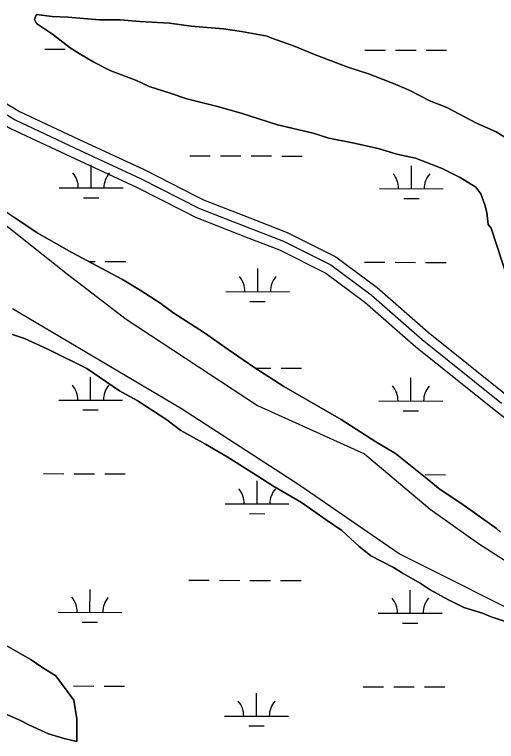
# Model space of a CAD drawing. Extents: x 3161615 to 3199515, y 867541 to 892976.
# Drawn here: x 3167411 to 3168167, y 888216 to 889356 of the extents above; entities that cross this region are included whole.
import ezdxf

# ---------------------------------------------------------------- set-up
doc = ezdxf.new("R2010")
doc.units = 0
for name, color, linetype in [('V-ROAD-CNTR', 7, 'Continuous'), ('V-SITE-VEGE', 7, 'Continuous'), ('V-TOPO-SHOR', 7, 'Continuous'), ('V-WETL-SWMP', 7, 'Continuous')]:
    doc.layers.add(name, color=color, linetype=linetype)

msp = doc.modelspace()

# ---------------------------------------------------------------- linework, layer by layer
at = {"layer": 'V-ROAD-CNTR'}
for points in [[(3167259.9, 889306.5), (3167309.6, 889270.3), (3167419.2, 889203.7), (3167511.8, 889160.3), (3167615.5, 889112.3), (3167696, 889071.1)], [(3167238.3, 889285.1), (3167293, 889245.3), (3167405, 889177.3), (3167499.1, 889133.1), (3167602.4, 889085.3), (3167675.5, 889047.9)], [(3167301.3, 889257.8), (3167412.1, 889190.5), (3167505.4, 889146.7), (3167608.9, 889098.8), (3167701.3, 889051.6), (3167784, 889019.4), (3167832.6, 889000.5), (3167907.2, 888963.2), (3167970, 888916.5), (3168050.1, 888846.4), (3168174.3, 888746.8)], [(3167696, 889071.1), (3167707.4, 889065.3), (3167789.4, 889033.3), (3167838.6, 889014.3), (3167915.1, 888976), (3167979.4, 888928.1), (3168059.7, 888857.9), (3168183.6, 888758.6), (3168246.3, 888709.6), (3168336.3, 888657.1), (3168336.8, 888642.1), (3168401, 888585.1), (3168477.7, 888534.9), (3168559.4, 888510.6), (3168633.1, 888487), (3168722.4, 888420.5)], [(3167675.5, 889047.9), (3167695.1, 889037.9), (3167778.6, 889005.4), (3167826.5, 888986.8), (3167899.3, 888950.4), (3167960.5, 888904.8), (3168040.4, 888834.9), (3168165, 888735), (3168229.5, 888684.7), (3168306.9, 888639.6), (3168307.3, 888628.2), (3168382.7, 888561.2), (3168465, 888507.4), (3168550.5, 888481.9), (3168619.2, 888460), (3168711.5, 888391.2)]]:
    msp.add_lwpolyline(points, dxfattribs=at)
at = {"layer": 'V-SITE-VEGE'}
for p, q in [((3167444.2, 889352.6), (3167445.7, 889355.7)), ((3167445.7, 889355.7), (3167470.4, 889352.8)), ((3167442.7, 889348), (3167444.2, 889352.6)), ((3167445.8, 889341.8), (3167442.7, 889348)), ((3167470.4, 889352.8), (3167495.1, 889351.5)), ((3167495.1, 889351.5), (3167544.5, 889347.3)), ((3167544.5, 889347.3), (3167576.9, 889347.5)), ((3167576.9, 889347.5), (3167607.8, 889344.7)), ((3167607.8, 889344.7), (3167654.1, 889342)), ((3167654.1, 889342), (3167688.1, 889337.6)), ((3167470.7, 889325.1), (3167445.8, 889341.8)), ((3167688.1, 889337.6), (3167739, 889333.4)), ((3167739, 889333.4), (3167766.8, 889329)), ((3167498.6, 889303.7), (3167470.7, 889325.1)), ((3167766.8, 889329), (3167807, 889321.7)), ((3167807, 889321.7), (3167814.7, 889318.6)), ((3167814.7, 889318.6), (3167848.7, 889306.6)), ((3167512.6, 889294.5), (3167498.6, 889303.7)), ((3167848.7, 889306.6), (3167881.2, 889293)), ((3167535.8, 889280.9), (3167512.6, 889294.5)), ((3167881.2, 889293), (3167933.8, 889273.4)), ((3167562.2, 889267.2), (3167535.8, 889280.9)), ((3167602.4, 889252.1), (3167562.2, 889267.2)), ((3167933.8, 889273.4), (3167966.3, 889262.8)), ((3167966.3, 889262.8), (3168005, 889247.7)), ((3167622.5, 889243), (3167602.4, 889252.1)), ((3167655, 889232.5), (3167622.5, 889243)), ((3168005, 889247.7), (3168029.8, 889237.1)), ((3167681.3, 889223.4), (3167655, 889232.5)), ((3168029.8, 889237.1), (3168062.3, 889220.4)), ((3167729.2, 889211.5), (3167681.3, 889223.4)), ((3168062.3, 889220.4), (3168088.6, 889209.8)), ((3167766.3, 889201), (3167729.2, 889211.5)), ((3168088.6, 889209.8), (3168135.1, 889185.6)), ((3167823.5, 889183), (3167766.3, 889201)), ((3167879.2, 889169.6), (3167823.5, 889183)), ((3168135.1, 889185.6), (3168166.1, 889171.9)), ((3168166.1, 889171.9), (3168204.8, 889147.6)), ((3167903.9, 889162), (3167879.2, 889169.6)), ((3167941, 889154.6), (3167903.9, 889162)), ((3167981.2, 889145.7), (3167941, 889154.6)), ((3168010.6, 889136.7), (3167981.2, 889145.7)), ((3168039.9, 889130.8), (3168010.6, 889136.7)), ((3168081.7, 889114.2), (3168039.9, 889130.8)), ((3168109.6, 889100.5), (3168081.7, 889114.2)), ((3168134.4, 889085.3), (3168109.6, 889100.5)), ((3167347.7, 889080.3), (3167411.3, 889037.7)), ((3168142.2, 889074.5), (3168134.4, 889085.3)), ((3168148.5, 889057.6), (3168142.2, 889074.5)), ((3168151.7, 889045.3), (3168148.5, 889057.6)), ((3167411.3, 889037.7), (3167447, 889013.3)), ((3168153.4, 889026.8), (3168151.7, 889045.3)), ((3168158.1, 889020.7), (3168153.4, 889026.8)), ((3167447, 889013.3), (3167501.3, 888982.9)), ((3168183.4, 888943.8), (3168158.1, 889020.7)), ((3167501.3, 888982.9), (3167580.3, 888940.3)), ((3167580.3, 888940.3), (3167608.2, 888923.6)), ((3167608.2, 888923.6), (3167639.2, 888903.8)), ((3167639.2, 888903.8), (3167659.4, 888888.5)), ((3167659.4, 888888.5), (3167709, 888856.6)), ((3167426.8, 888848.1), (3167408.2, 888854.1)), ((3167709, 888856.6), (3167746.2, 888830.6)), ((3167465.5, 888829.9), (3167426.8, 888848.1)), ((3167524.4, 888801), (3167465.5, 888829.9)), ((3167746.2, 888830.6), (3167786.6, 888803.2)), ((3167544.5, 888787.3), (3167524.4, 888801)), ((3167786.6, 888803.2), (3167833.1, 888772.7)), ((3167575.6, 888766), (3167544.5, 888787.3)), ((3167833.1, 888772.7), (3167888.9, 888740.8)), ((3167603.4, 888750.8), (3167575.6, 888766)), ((3167650, 888720.3), (3167603.4, 888750.8)), ((3167888.9, 888740.8), (3167923, 888721)), ((3167671.7, 888703.5), (3167650, 888720.3)), ((3167923, 888721), (3167977.3, 888686)), ((3167710.4, 888682.3), (3167671.7, 888703.5)), ((3167744.5, 888662.5), (3167710.4, 888682.3)), ((3167977.3, 888686), (3168008.3, 888667.8)), ((3167792.6, 888632), (3167744.5, 888662.5)), ((3168008.3, 888667.8), (3168058, 888628.1)), ((3167815.9, 888616.8), (3167792.6, 888632)), ((3168058, 888628.1), (3168078.2, 888611.3)), ((3167860.8, 888591), (3167815.9, 888616.8)), ((3168078.2, 888611.3), (3168110.7, 888589.9)), ((3167899.6, 888563.5), (3167860.8, 888591)), ((3168110.7, 888589.9), (3168132.4, 888574.7)), ((3168132.4, 888574.7), (3168166.6, 888550.3)), ((3167924.4, 888546.8), (3167899.6, 888563.5)), ((3167950.9, 888522.3), (3167924.4, 888546.8)), ((3168166.6, 888550.3), (3168172.8, 888544.2)), ((3167969.5, 888507), (3167950.9, 888522.3)), ((3168005.1, 888488.8), (3167969.5, 888507)), ((3168020.6, 888479.7), (3168005.1, 888488.8)), ((3168047, 888464.5), (3168020.6, 888479.7)), ((3168062.5, 888453.8), (3168047, 888464.5)), ((3168090.4, 888438.6), (3168062.5, 888453.8)), ((3168115.2, 888426.5), (3168090.4, 888438.6)), ((3168144.5, 888417.5), (3168115.2, 888426.5)), ((3168158.5, 888411.4), (3168144.5, 888417.5)), ((3168181.7, 888403.9), (3168158.5, 888411.4)), ((3167398.4, 888366.5), (3167420.1, 888354.4)), ((3167420.1, 888354.4), (3167435.6, 888345.3)), ((3167435.6, 888345.3), (3167455.7, 888331.5)), ((3167455.7, 888331.5), (3167475.9, 888319.4)), ((3167475.9, 888319.4), (3167504, 888281)), ((3167504, 888281), (3167508.9, 888251.8)), ((3167419.4, 888249.5), (3167371.4, 888270.7)), ((3167434.9, 888241.9), (3167419.4, 888249.5)), ((3167508.9, 888251.8), (3167509.1, 888216.3)), ((3167464.3, 888228.3), (3167434.9, 888241.9)), ((3167489.1, 888220.8), (3167464.3, 888228.3)), ((3167509.1, 888216.3), (3167489.1, 888220.8))]:
    msp.add_line(p, q, dxfattribs=at)
at = {"layer": 'V-TOPO-SHOR'}
msp.add_lwpolyline([(3167364.5, 889051.5), (3167494.5, 888948.6), (3167586.5, 888878.2), (3167792.2, 888742.9), (3167960, 888667.1), (3168062.8, 888580.5), (3168138.6, 888526.4), (3168198.2, 888488.5), (3168246.9, 888466.9), (3168387.6, 888385.7), (3168474.2, 888336.9), (3168539.2, 888309.9), (3168550, 888293.6), (3168474.2, 888304.5), (3168241.5, 888396.5), (3168014.1, 888510.2), (3167857.1, 888618.4), (3167673.1, 888737.5), (3167407.9, 888894.5)], dxfattribs=at)
at = {"layer": 'V-WETL-SWMP'}
for p, q in [((3167445.7, 889355.7), (3167444.2, 889352.6)), ((3167470.4, 889352.8), (3167445.7, 889355.7)), ((3167444.2, 889352.6), (3167442.7, 889348)), ((3167442.7, 889348), (3167445.8, 889341.8)), ((3167495.1, 889351.5), (3167470.4, 889352.8)), ((3167544.5, 889347.3), (3167495.1, 889351.5)), ((3167576.9, 889347.5), (3167544.5, 889347.3)), ((3167607.8, 889344.7), (3167576.9, 889347.5)), ((3167654.1, 889342), (3167607.8, 889344.7)), ((3167688.1, 889337.6), (3167654.1, 889342)), ((3167445.8, 889341.8), (3167470.7, 889325.1)), ((3167739, 889333.4), (3167688.1, 889337.6)), ((3167766.8, 889329), (3167739, 889333.4)), ((3167470.7, 889325.1), (3167498.6, 889303.7)), ((3167807, 889321.7), (3167766.8, 889329)), ((3167814.7, 889318.6), (3167807, 889321.7)), ((3167848.7, 889306.6), (3167814.7, 889318.6)), ((3167458.6, 889301.5), (3167490.6, 889301.4)), ((3167498.6, 889303.7), (3167512.6, 889294.5)), ((3167881.2, 889293), (3167848.7, 889306.6)), ((3167960.5, 889300.1), (3167992.5, 889300)), ((3168008.5, 889300), (3168040.5, 889299.9)), ((3168056.5, 889299.8), (3168088.5, 889299.7)), ((3167512.6, 889294.5), (3167535.8, 889280.9)), ((3167933.8, 889273.4), (3167881.2, 889293)), ((3167535.8, 889280.9), (3167562.1, 889267.2)), ((3167562.1, 889267.2), (3167602.4, 889252.1)), ((3167966.3, 889262.8), (3167933.8, 889273.4)), ((3168005, 889247.7), (3167966.3, 889262.8)), ((3167602.4, 889252.1), (3167622.5, 889243)), ((3167622.5, 889243), (3167655, 889232.5)), ((3168029.8, 889237.1), (3168005, 889247.7)), ((3167655, 889232.5), (3167681.3, 889223.4)), ((3168062.3, 889220.4), (3168029.8, 889237.1)), ((3167681.3, 889223.4), (3167729.2, 889211.5)), ((3168088.6, 889209.8), (3168062.3, 889220.4)), ((3167729.2, 889211.5), (3167766.3, 889201)), ((3168135.1, 889185.6), (3168088.6, 889209.8)), ((3167766.3, 889201), (3167823.5, 889183)), ((3167823.5, 889183), (3167879.2, 889169.6)), ((3168166.1, 889171.9), (3168135.1, 889185.6)), ((3168204.8, 889147.6), (3168166.1, 889171.9)), ((3167879.2, 889169.6), (3167903.9, 889162)), ((3167903.9, 889162), (3167941, 889154.6)), ((3167941, 889154.6), (3167981.2, 889145.7)), ((3167981.2, 889145.7), (3168010.6, 889136.7)), ((3167686.1, 889134.3), (3167718.1, 889134.3)), ((3167734.1, 889134.2), (3167766.1, 889134.1)), ((3167782.1, 889134.1), (3167814.1, 889134)), ((3167830.1, 889133.9), (3167862.1, 889133.9)), ((3168010.6, 889136.7), (3168039.9, 889130.8)), ((3168039.9, 889130.8), (3168081.7, 889114.2)), ((3167531.4, 889084), (3167531.5, 889120)), ((3168033.3, 889082.6), (3168033.4, 889118.6)), ((3168081.7, 889114.2), (3168109.6, 889100.5)), ((3168109.6, 889100.5), (3168134.4, 889085.3)), ((3167481.4, 889084.2), (3167581.4, 889083.9)), ((3167983.3, 889082.8), (3168083.3, 889082.5)), ((3168134.4, 889085.3), (3168142.2, 889074.5)), ((3167519.3, 889068.6), (3167543.3, 889068.6)), ((3168142.2, 889074.5), (3168148.5, 889057.6)), ((3168021.2, 889067.2), (3168045.2, 889067.2)), ((3168148.5, 889057.6), (3168151.7, 889045.3)), ((3167447, 889013.3), (3167411.3, 889037.7)), ((3168151.7, 889045.3), (3168153.4, 889026.8)), ((3168153.4, 889026.8), (3168158.1, 889020.7)), ((3167501.3, 888982.9), (3167447, 889013.3)), ((3168158.1, 889020.7), (3168183.4, 888943.8)), ((3167580.3, 888940.3), (3167501.3, 888982.9)), ((3167527.7, 888968.6), (3167537.6, 888968.6)), ((3167553.6, 888968.5), (3167585.6, 888968.4)), ((3167959.6, 888967.4), (3167991.6, 888967.3)), ((3168007.6, 888967.3), (3168039.6, 888967.2)), ((3168055.6, 888967.1), (3168087.6, 888967.1)), ((3167792.4, 888921.4), (3167792.5, 888957.4)), ((3167608.2, 888923.6), (3167580.3, 888940.3)), ((3167639.2, 888903.8), (3167608.2, 888923.6)), ((3167742.4, 888921.6), (3167842.4, 888921.3)), ((3167659.4, 888888.5), (3167639.2, 888903.8)), ((3167780.3, 888906), (3167804.3, 888906)), ((3167709, 888856.6), (3167659.4, 888888.5)), ((3167408.2, 888854.1), (3167426.8, 888848.1)), ((3167746.2, 888830.6), (3167709, 888856.6)), ((3167426.8, 888848.1), (3167465.5, 888829.9)), ((3167465.5, 888829.9), (3167524.4, 888801)), ((3167786.6, 888803.2), (3167746.2, 888830.6)), ((3167524.4, 888801), (3167544.5, 888787.3)), ((3167833.1, 888772.7), (3167786.6, 888803.2)), ((3167789.4, 888801.4), (3167813.2, 888801.3)), ((3167829.2, 888801.3), (3167861.2, 888801.2)), ((3167530.5, 888751.4), (3167530.6, 888787.4)), ((3167544.5, 888787.3), (3167575.6, 888766)), ((3168032.4, 888750), (3168032.5, 888786)), ((3167888.9, 888740.8), (3167833.1, 888772.7)), ((3167575.6, 888766), (3167603.4, 888750.8)), ((3167480.5, 888751.5), (3167580.5, 888751.2)), ((3167603.4, 888750.8), (3167650, 888720.3)), ((3167982.4, 888750.1), (3168082.4, 888749.8)), ((3167923, 888721), (3167888.9, 888740.8)), ((3167518.4, 888736), (3167542.4, 888735.9)), ((3168020.3, 888734.6), (3168044.3, 888734.5)), ((3167650, 888720.3), (3167671.7, 888703.5)), ((3167977.3, 888686), (3167923, 888721)), ((3167671.7, 888703.5), (3167710.4, 888682.3)), ((3167710.4, 888682.3), (3167744.5, 888662.5)), ((3168008.3, 888667.8), (3167977.3, 888686)), ((3167744.5, 888662.5), (3167792.6, 888632)), ((3168058, 888628.1), (3168008.3, 888667.8)), ((3167456.7, 888636.1), (3167488.7, 888636)), ((3167504.7, 888636), (3167536.7, 888635.9)), ((3167552.7, 888635.9), (3167584.7, 888635.8)), ((3167791.4, 888588.8), (3167791.5, 888624.8)), ((3167792.6, 888632), (3167815.9, 888616.8)), ((3168054.6, 888634.5), (3168086.6, 888634.4)), ((3168078.1, 888611.3), (3168058, 888628.1)), ((3167815.9, 888616.8), (3167860.8, 888591)), ((3168110.7, 888589.9), (3168078.1, 888611.3)), ((3167860.8, 888591), (3167899.6, 888563.5)), ((3167741.4, 888588.9), (3167841.4, 888588.6)), ((3168132.4, 888574.7), (3168110.7, 888589.9)), ((3167779.4, 888573.4), (3167803.4, 888573.3)), ((3168166.6, 888550.3), (3168132.4, 888574.7)), ((3167899.6, 888563.5), (3167924.4, 888546.8)), ((3167924.4, 888546.8), (3167950.9, 888522.3)), ((3167950.9, 888522.3), (3167969.5, 888507)), ((3167969.5, 888507), (3168005.1, 888488.8)), ((3168005.1, 888488.8), (3168020.6, 888479.7)), ((3168020.6, 888479.7), (3168047, 888464.5)), ((3167684.3, 888469), (3167716.3, 888468.9)), ((3167732.3, 888468.9), (3167764.3, 888468.8)), ((3167780.3, 888468.7), (3167812.3, 888468.6)), ((3167828.3, 888468.6), (3167860.3, 888468.5)), ((3167529.5, 888418.7), (3167529.6, 888454.7)), ((3168031.4, 888417.3), (3168031.5, 888453.3)), ((3168047, 888464.5), (3168062.5, 888453.8)), ((3168062.5, 888453.8), (3168090.4, 888438.6)), ((3168090.4, 888438.6), (3168115.2, 888426.5)), ((3168115.2, 888426.5), (3168144.5, 888417.5)), ((3167479.5, 888418.8), (3167579.5, 888418.5)), ((3167981.4, 888417.4), (3168081.4, 888417.2)), ((3168144.5, 888417.5), (3168158.5, 888411.4)), ((3168158.5, 888411.4), (3168181.7, 888403.9)), ((3167517.5, 888403.3), (3167541.5, 888403.2)), ((3168019.4, 888401.9), (3168043.4, 888401.8)), ((3167420.1, 888354.4), (3167398.4, 888366.6)), ((3167435.6, 888345.3), (3167420.1, 888354.4)), ((3167455.7, 888331.5), (3167435.6, 888345.3)), ((3167475.9, 888319.4), (3167455.7, 888331.5)), ((3167504, 888281), (3167475.9, 888319.4)), ((3167487.6, 888303.4), (3167487.8, 888303.4)), ((3167503.8, 888303.3), (3167535.8, 888303.2)), ((3167551.8, 888303.2), (3167583.8, 888303.1)), ((3167957.7, 888302.1), (3167989.7, 888302)), ((3168005.7, 888301.9), (3168037.7, 888301.8)), ((3168053.7, 888301.8), (3168085.7, 888301.7)), ((3167790.5, 888256.1), (3167790.6, 888292.1)), ((3167508.9, 888251.8), (3167504, 888281)), ((3167371.4, 888270.7), (3167419.4, 888249.5)), ((3167419.4, 888249.5), (3167434.9, 888241.9)), ((3167509.1, 888216.3), (3167508.9, 888251.8)), ((3167740.5, 888256.2), (3167840.5, 888256)), ((3167434.9, 888241.9), (3167464.3, 888228.3)), ((3167778.5, 888240.7), (3167802.5, 888240.6)), ((3167464.3, 888228.3), (3167489.1, 888220.8)), ((3167489.1, 888220.8), (3167509.1, 888216.3))]:
    msp.add_line(p, q, dxfattribs=at)
for centre, start, end in [((3167476.1, 889084.7), 359.0699, 40.6135), ((3167586.6, 889084.4), 139.0699, 180.6135), ((3167978, 889083.3), 359.0699, 40.6135), ((3168088.5, 889083), 139.0699, 180.6135), ((3167737.1, 888922.1), 359.0699, 40.6135), ((3167847.6, 888921.8), 139.0699, 180.6135), ((3167475.2, 888752), 359.0699, 40.6135), ((3167585.7, 888751.7), 139.0699, 180.6135), ((3167977.1, 888750.6), 359.0699, 40.6135), ((3168087.6, 888750.3), 139.0699, 180.6135), ((3167736.2, 888589.4), 359.0699, 40.6135), ((3167846.7, 888589.1), 139.0699, 180.6135), ((3167474.3, 888419.3), 359.0699, 40.6135), ((3167584.8, 888419), 139.0699, 180.6135), ((3167976.2, 888417.9), 359.0699, 40.6135), ((3168086.7, 888417.6), 139.0699, 180.6135), ((3167735.3, 888256.7), 359.0699, 40.6135), ((3167845.8, 888256.4), 139.0699, 180.6135)]:
    msp.add_arc(centre, 35.2, start, end, dxfattribs=at)

doc.saveas('drawing.dxf')
